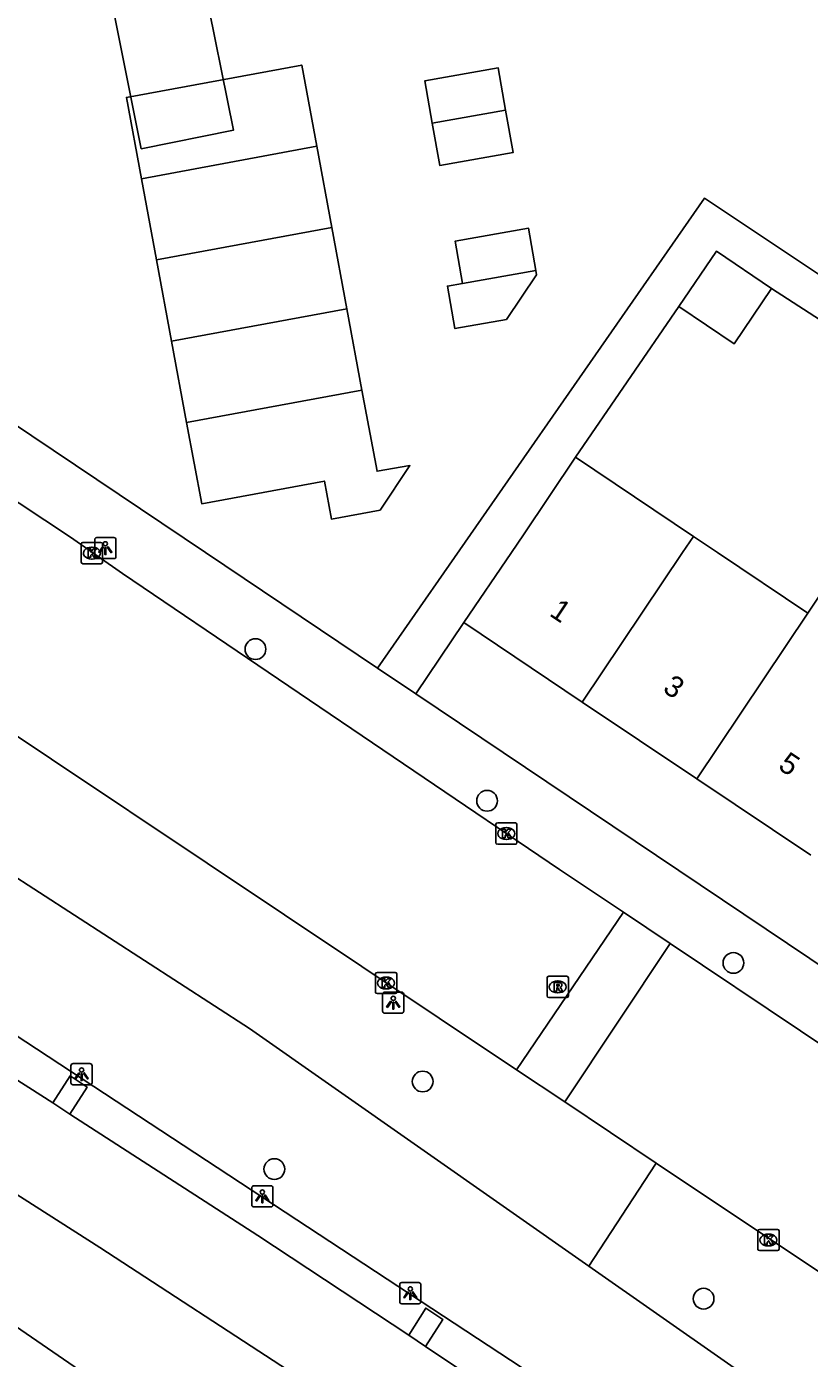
# Model space of a CAD drawing. Extents: x 158352 to 159489, y 383828 to 384597.
# Drawn here: x 158742.5 to 158779.4, y 383962 to 384024.8 of the extents above; entities that cross this region are included whole.
import ezdxf

# ---------------------------------------------------------------- set-up
doc = ezdxf.new("R2010")
doc.units = 0
for name, color, linetype in [('IMGEO_Berm_groen', 7, 'Continuous'), ('IMGEO_Boom', 7, 'Continuous'), ('IMGEO_Groenvoorziening', 7, 'Continuous'), ('IMGEO_Kolk', 7, 'Continuous'), ('IMGEO_Lichtpunt', 7, 'Continuous'), ('IMGEO_Pand', 7, 'Continuous'), ('IMGEO_Pand_nummerreeks', 7, 'Continuous'), ('IMGEO_Pand_vergunning_verleend', 7, 'Continuous'), ('IMGEO_Rijbaan_lokaal_open', 7, 'Continuous'), ('IMGEO_Rijbaan_regionaal_gesloten', 7, 'Continuous'), ('IMGEO_Rioolput', 7, 'Continuous'), ('IMGEO_Voetpad_open', 7, 'Continuous')]:
    doc.layers.add(name, color=color, linetype=linetype)

msp = doc.modelspace()

# ---------------------------------------------------------------- linework, layer by layer
at = {"layer": 'IMGEO_Berm_groen'}
for points in [[(158809.728, 383931.93), (158795.981, 383941.779), (158765.871, 383961.56), (158707.358, 384000), (158677.929, 384018.316), (158661.741, 384028.584), (158651.483, 384034.675), (158626.962, 384050.112), (158614.378, 384057.858), (158613.62, 384057.184)], [(158719.87, 383977.549), (158722.355, 383976.815), (158737.116, 383966.874), (158761.637, 383950.03), (158810.032, 383915.926), (158827.198, 383905.391), (158846.564, 383892.216), (158863.926, 383878.374), (158875.474, 383869.523), (158882.921, 383862.988), (158886.793, 383863.483)]]:
    msp.add_lwpolyline(points, dxfattribs=at)
at = {"layer": 'IMGEO_Boom'}
for centre in [(158753.304, 383995.442), (158764.219, 383988.293), (158775.829, 383980.648), (158761.186, 383975.058), (158754.195, 383970.929), (158774.424, 383964.819)]:
    msp.add_circle(centre, 0.489, dxfattribs=at)
at = {"layer": 'IMGEO_Groenvoorziening'}
for points in [[(158631.002, 384057.298), (158666.397, 384033.665), (158718.365, 384000), (158753.016, 383977.553), (158769.011, 383966.352)], [(158769.011, 383966.352), (158772.161, 383971.159), (158772.196, 383971.212)], [(158769.011, 383966.352), (158788.302, 383952.844), (158800.948, 383942.61), (158811, 383936.053)]]:
    msp.add_lwpolyline(points, dxfattribs=at)
at = {"layer": 'IMGEO_Kolk'}
for p, q in [((158745.095, 383999.546), (158745.095, 384000.398)), ((158745.17, 384000.472), (158746.022, 384000.472)), ((158745.583, 384000.252), (158745.608, 384000.252)), ((158746.096, 384000.398), (158746.096, 383999.546)), ((158746.022, 383999.472), (158745.17, 383999.472)), ((158745.606, 383999.692), (158745.581, 383999.692)), ((158764.628, 383986.323), (158764.628, 383987.175)), ((158764.703, 383987.249), (158765.555, 383987.249)), ((158765.116, 383987.029), (158765.141, 383987.029)), ((158765.629, 383987.175), (158765.629, 383986.323)), ((158765.555, 383986.249), (158764.703, 383986.249)), ((158765.139, 383986.469), (158765.114, 383986.469)), ((158758.959, 383979.277), (158758.959, 383980.129)), ((158759.034, 383980.203), (158759.886, 383980.203)), ((158759.447, 383979.983), (158759.472, 383979.983)), ((158759.96, 383980.129), (158759.96, 383979.277)), ((158759.47, 383979.423), (158759.445, 383979.423)), ((158759.886, 383979.203), (158759.034, 383979.203)), ((158776.977, 383967.158), (158776.977, 383968.01)), ((158777.052, 383968.084), (158777.904, 383968.084)), ((158777.978, 383968.01), (158777.978, 383967.158)), ((158777.465, 383967.864), (158777.49, 383967.864)), ((158777.904, 383967.084), (158777.052, 383967.084)), ((158777.488, 383967.304), (158777.463, 383967.304))]:
    msp.add_line(p, q, dxfattribs=at)
for points in [[(158745.095, 383999.546), (158745.095, 384000.398)], [(158745.17, 384000.472), (158746.022, 384000.472)], [(158745.416, 384000.172), (158745.539, 384000.172), (158745.539, 384000.021), (158745.669, 384000.172), (158745.833, 384000.172), (158745.687, 384000.021), (158745.84, 383999.772), (158745.688, 383999.772), (158745.603, 383999.936), (158745.539, 383999.869), (158745.539, 383999.772), (158745.416, 383999.772), (158745.416, 384000.172)], [(158746.096, 384000.398), (158746.096, 383999.546)], [(158746.022, 383999.472), (158745.17, 383999.472)], [(158764.628, 383986.323), (158764.628, 383987.175)], [(158764.703, 383987.249), (158765.555, 383987.249)], [(158764.949, 383986.949), (158765.072, 383986.949), (158765.072, 383986.798), (158765.202, 383986.949), (158765.366, 383986.949), (158765.22, 383986.798), (158765.373, 383986.549), (158765.221, 383986.549), (158765.136, 383986.713), (158765.072, 383986.646), (158765.072, 383986.549), (158764.949, 383986.549), (158764.949, 383986.949)], [(158765.629, 383987.175), (158765.629, 383986.323)], [(158765.555, 383986.249), (158764.703, 383986.249)], [(158758.959, 383979.277), (158758.959, 383980.129)], [(158759.034, 383980.203), (158759.886, 383980.203)], [(158759.28, 383979.903), (158759.403, 383979.903), (158759.403, 383979.752), (158759.533, 383979.903), (158759.697, 383979.903), (158759.551, 383979.752), (158759.704, 383979.503), (158759.552, 383979.503), (158759.467, 383979.667), (158759.403, 383979.6), (158759.403, 383979.503), (158759.28, 383979.503), (158759.28, 383979.903)], [(158759.96, 383980.129), (158759.96, 383979.277)], [(158759.886, 383979.203), (158759.034, 383979.203)], [(158776.977, 383967.158), (158776.977, 383968.01)], [(158777.052, 383968.084), (158777.904, 383968.084)], [(158777.978, 383968.01), (158777.978, 383967.158)], [(158777.298, 383967.784), (158777.421, 383967.784), (158777.421, 383967.633), (158777.551, 383967.784), (158777.715, 383967.784), (158777.569, 383967.633), (158777.722, 383967.384), (158777.57, 383967.384), (158777.485, 383967.548), (158777.421, 383967.481), (158777.421, 383967.384), (158777.298, 383967.384), (158777.298, 383967.784)], [(158777.904, 383967.084), (158777.052, 383967.084)]]:
    msp.add_lwpolyline(points, dxfattribs=at)
for centre, start, end in [((158745.172, 384000.396), 91.55205, 178.44795), ((158745.172, 384000.396), 91.55205, 178.44795), ((158746.02, 384000.396), 1.55205, 88.44795), ((158746.02, 384000.396), 1.55205, 88.44795), ((158745.172, 383999.548), 181.55205, 268.44795), ((158745.172, 383999.548), 181.55205, 268.44795), ((158746.02, 383999.548), 271.55205, 358.44795), ((158746.02, 383999.548), 271.55205, 358.44795), ((158764.705, 383987.173), 91.55205, 178.44795), ((158764.705, 383987.173), 91.55205, 178.44795), ((158765.553, 383987.173), 1.55205, 88.44795), ((158765.553, 383987.173), 1.55205, 88.44795), ((158764.705, 383986.325), 181.55205, 268.44795), ((158764.705, 383986.325), 181.55205, 268.44795), ((158765.553, 383986.325), 271.55205, 358.44795), ((158765.553, 383986.325), 271.55205, 358.44795), ((158759.036, 383980.127), 91.55205, 178.44795), ((158759.036, 383980.127), 91.55205, 178.44795), ((158759.884, 383980.127), 1.55205, 88.44795), ((158759.884, 383980.127), 1.55205, 88.44795), ((158759.036, 383979.279), 181.55205, 268.44795), ((158759.036, 383979.279), 181.55205, 268.44795), ((158759.884, 383979.279), 271.55205, 358.44795), ((158759.884, 383979.279), 271.55205, 358.44795), ((158777.054, 383968.008), 91.55205, 178.44795), ((158777.054, 383968.008), 91.55205, 178.44795), ((158777.902, 383968.008), 1.55205, 88.44795), ((158777.902, 383968.008), 1.55205, 88.44795), ((158777.054, 383967.16), 181.55205, 268.44795), ((158777.054, 383967.16), 181.55205, 268.44795), ((158777.902, 383967.16), 271.55205, 358.44795), ((158777.902, 383967.16), 271.55205, 358.44795)]:
    msp.add_arc(centre, 0.0765, start, end, dxfattribs=at)
for centre, major_axis, ratio, start_param, end_param in [((158745.582, 383999.972), (-0.387, 0.002), 0.722429, 4.712389, 7.853982), ((158745.607, 383999.972), (-0.39, 0.002), 0.717154, 1.570796, 4.712389), ((158765.115, 383986.749), (-0.387, 0.002), 0.722429, 4.712389, 7.853982), ((158765.14, 383986.749), (-0.39, 0.002), 0.717154, 1.570796, 4.712389), ((158759.446, 383979.703), (-0.387, 0.002), 0.722429, 4.712389, 7.853982), ((158759.471, 383979.703), (-0.39, 0.002), 0.717154, 1.570796, 4.712389), ((158777.464, 383967.584), (-0.387, 0.002), 0.722429, 4.712389, 7.853982), ((158777.489, 383967.584), (-0.39, 0.002), 0.717154, 1.570796, 4.712389)]:
    msp.add_ellipse(centre, major_axis=major_axis, ratio=ratio, start_param=start_param, end_param=end_param, dxfattribs=at)
at = {"layer": 'IMGEO_Lichtpunt'}
for p, q in [((158745.732, 384000.611), (158745.732, 383999.804)), ((158745.732, 384000.611), (158745.732, 383999.804)), ((158746.634, 384000.706), (158745.826, 384000.706)), ((158746.634, 384000.706), (158745.826, 384000.706)), ((158746.728, 383999.804), (158746.728, 384000.611)), ((158746.728, 383999.804), (158746.728, 384000.611)), ((158745.826, 383999.71), (158746.634, 383999.71)), ((158745.826, 383999.71), (158746.634, 383999.71)), ((158760.201, 383979.274), (158759.393, 383979.274)), ((158760.201, 383979.274), (158759.393, 383979.274)), ((158759.299, 383979.179), (158759.299, 383978.372)), ((158759.299, 383979.179), (158759.299, 383978.372)), ((158760.295, 383978.372), (158760.295, 383979.179)), ((158760.295, 383978.372), (158760.295, 383979.179)), ((158759.393, 383978.278), (158760.201, 383978.278)), ((158759.393, 383978.278), (158760.201, 383978.278)), ((158744.611, 383975.804), (158744.611, 383974.997)), ((158744.611, 383975.804), (158744.611, 383974.997)), ((158745.513, 383975.899), (158744.705, 383975.899)), ((158745.513, 383975.899), (158744.705, 383975.899)), ((158745.607, 383974.997), (158745.607, 383975.804)), ((158745.607, 383974.997), (158745.607, 383975.804)), ((158744.705, 383974.903), (158745.513, 383974.903)), ((158744.705, 383974.903), (158745.513, 383974.903)), ((158753.131, 383970.047), (158753.131, 383969.24)), ((158753.131, 383970.047), (158753.131, 383969.24)), ((158754.033, 383970.142), (158753.225, 383970.142)), ((158754.033, 383970.142), (158753.225, 383970.142)), ((158754.127, 383969.24), (158754.127, 383970.047)), ((158754.127, 383969.24), (158754.127, 383970.047)), ((158753.225, 383969.146), (158754.033, 383969.146)), ((158753.225, 383969.146), (158754.033, 383969.146)), ((158760.103, 383965.481), (158760.103, 383964.674)), ((158760.103, 383965.481), (158760.103, 383964.674)), ((158761.005, 383965.576), (158760.197, 383965.576)), ((158761.005, 383965.576), (158760.197, 383965.576)), ((158761.099, 383964.674), (158761.099, 383965.481)), ((158761.099, 383964.674), (158761.099, 383965.481)), ((158760.197, 383964.58), (158761.005, 383964.58)), ((158760.197, 383964.58), (158761.005, 383964.58))]:
    msp.add_line(p, q, dxfattribs=at)
for points in [[(158746.106, 384000.275), (158746.145, 384000.247), (158745.957, 383999.985), (158745.919, 384000.012), (158746.106, 384000.275)], [(158746.208, 384000.227), (158746.255, 384000.227), (158746.255, 383999.905), (158746.208, 383999.905), (158746.208, 384000.227)], [(158746.318, 384000.247), (158746.356, 384000.274), (158746.543, 384000.012), (158746.504, 383999.984), (158746.318, 384000.247)], [(158759.673, 383978.843), (158759.712, 383978.815), (158759.524, 383978.553), (158759.486, 383978.58), (158759.673, 383978.843)], [(158759.775, 383978.795), (158759.822, 383978.795), (158759.822, 383978.473), (158759.775, 383978.473), (158759.775, 383978.795)], [(158759.885, 383978.815), (158759.923, 383978.842), (158760.11, 383978.58), (158760.071, 383978.552), (158759.885, 383978.815)], [(158744.985, 383975.468), (158745.024, 383975.44), (158744.836, 383975.178), (158744.798, 383975.205), (158744.985, 383975.468)], [(158745.087, 383975.42), (158745.134, 383975.42), (158745.134, 383975.098), (158745.087, 383975.098), (158745.087, 383975.42)], [(158745.197, 383975.44), (158745.235, 383975.467), (158745.422, 383975.205), (158745.383, 383975.177), (158745.197, 383975.44)], [(158753.505, 383969.711), (158753.544, 383969.683), (158753.356, 383969.421), (158753.318, 383969.448), (158753.505, 383969.711)], [(158753.607, 383969.663), (158753.654, 383969.663), (158753.654, 383969.341), (158753.607, 383969.341), (158753.607, 383969.663)], [(158753.717, 383969.683), (158753.755, 383969.71), (158753.942, 383969.448), (158753.903, 383969.42), (158753.717, 383969.683)], [(158760.477, 383965.145), (158760.516, 383965.117), (158760.328, 383964.855), (158760.29, 383964.882), (158760.477, 383965.145)], [(158760.579, 383965.097), (158760.626, 383965.097), (158760.626, 383964.775), (158760.579, 383964.775), (158760.579, 383965.097)], [(158760.689, 383965.117), (158760.727, 383965.144), (158760.914, 383964.882), (158760.875, 383964.854), (158760.689, 383965.117)]]:
    msp.add_lwpolyline(points, dxfattribs=at)
for centre in [(158746.231, 384000.409), (158759.798, 383978.977), (158745.11, 383975.602), (158753.63, 383969.845), (158760.602, 383965.279)]:
    msp.add_circle(centre, 0.0994, dxfattribs=at)
for centre, start, end in [((158745.826, 384000.611), 90, 180), ((158745.826, 384000.611), 90, 180), ((158746.634, 384000.611), 0, 90), ((158746.634, 384000.611), 0, 90), ((158745.826, 383999.804), 180, 270), ((158745.826, 383999.804), 180, 270), ((158746.634, 383999.804), 270, 0), ((158746.634, 383999.804), 270, 360), ((158759.393, 383979.179), 90, 180), ((158759.393, 383979.179), 90, 180), ((158760.201, 383979.179), 0, 90), ((158760.201, 383979.179), 0, 90), ((158759.393, 383978.372), 180, 270), ((158759.393, 383978.372), 180, 270), ((158760.201, 383978.372), 270, 0), ((158760.201, 383978.372), 270, 360), ((158744.705, 383975.804), 90, 180), ((158744.705, 383975.804), 90, 180), ((158745.513, 383975.804), 0, 90), ((158745.513, 383975.804), 0, 90), ((158744.705, 383974.997), 180, 270), ((158744.705, 383974.997), 180, 270), ((158745.513, 383974.997), 270, 0), ((158745.513, 383974.997), 270, 360), ((158753.225, 383970.047), 90, 180), ((158753.225, 383970.047), 90, 180), ((158754.033, 383970.047), 0, 90), ((158754.033, 383970.047), 0, 90), ((158753.225, 383969.24), 180, 270), ((158753.225, 383969.24), 180, 270), ((158754.033, 383969.24), 270, 0), ((158754.033, 383969.24), 270, 360), ((158760.197, 383965.481), 90, 180), ((158760.197, 383965.481), 90, 180), ((158761.005, 383965.481), 0, 90), ((158761.005, 383965.481), 0, 90), ((158760.197, 383964.674), 180, 270), ((158760.197, 383964.674), 180, 270), ((158761.005, 383964.674), 270, 0), ((158761.005, 383964.674), 270, 360)]:
    msp.add_arc(centre, 0.0946, start, end, dxfattribs=at)
at = {"layer": 'IMGEO_Pand'}
for points in [[(158750.844, 384026.999), (158752.268, 384019.911), (158747.924, 384019.038), (158746.5, 384026.126), (158750.844, 384026.999)], [(158777.63, 384012.439), (158775.036, 384014.208), (158773.264, 384011.602)], [(158777.63, 384012.439), (158775.86, 384009.837), (158773.264, 384011.602)], [(158763.122, 383996.693), (158765.366, 384000), (158765.93, 384000.831), (158768.379, 384004.492)], [(158768.379, 384004.492), (158773.943, 384000.76)], [(158773.943, 384000.76), (158773.433, 384000), (158768.703, 383992.949)], [(158773.943, 384000.76), (158775.075, 384000), (158779.341, 383997.139)], [(158779.341, 383997.139), (158780.455, 383998.799), (158785.826, 383995.196), (158784.712, 383993.535)], [(158779.341, 383997.139), (158774.102, 383989.328)], [(158763.122, 383996.693), (158768.703, 383992.949)], [(158768.703, 383992.949), (158774.102, 383989.328)], [(158774.102, 383989.328), (158779.474, 383985.725)]]:
    msp.add_lwpolyline(points, dxfattribs=at)
at = {"layer": 'IMGEO_Pand_vergunning_verleend'}
for points in [[(158747.932, 384017.622), (158747.223, 384021.453), (158755.487, 384022.983), (158756.197, 384019.152)], [(158761.639, 384020.244), (158761.289, 384022.238), (158764.743, 384022.844), (158765.093, 384020.85)], [(158761.639, 384020.244), (158765.093, 384020.85)], [(158765.093, 384020.85), (158765.443, 384018.856), (158761.989, 384018.25), (158761.639, 384020.244)], [(158747.932, 384017.622), (158756.197, 384019.152)], [(158756.197, 384019.152), (158756.906, 384015.321)], [(158748.642, 384013.791), (158747.932, 384017.622)], [(158756.906, 384015.321), (158748.642, 384013.791)], [(158756.906, 384015.321), (158757.616, 384011.49)], [(158763.069, 384012.688), (158762.719, 384014.683), (158766.174, 384015.289), (158766.524, 384013.295)], [(158749.351, 384009.959), (158748.642, 384013.791)], [(158766.524, 384013.295), (158766.552, 384013.097), (158765.13, 384010.979), (158762.702, 384010.553), (158762.35, 384012.562), (158763.069, 384012.688)], [(158763.069, 384012.688), (158766.524, 384013.295)], [(158749.351, 384009.959), (158757.616, 384011.49)], [(158757.616, 384011.49), (158758.325, 384007.659)], [(158750.061, 384006.128), (158749.351, 384009.959)], [(158758.325, 384007.659), (158750.061, 384006.128)], [(158758.325, 384007.659), (158759.035, 384003.828), (158760.586, 384004.095), (158759.18, 384001.993), (158756.88, 384001.577), (158756.555, 384003.369), (158750.771, 384002.297), (158750.061, 384006.128)]]:
    msp.add_lwpolyline(points, dxfattribs=at)
at = {"layer": 'IMGEO_Rijbaan_lokaal_open'}
for points in [[(158715.596, 384019.935), (158744.584, 384000.725), (158747.04, 383999.013), (158767.638, 383985.057), (158770.642, 383983.042)], [(158765.611, 383975.61), (158729.099, 384000), (158710.634, 384012.378)], [(158765.611, 383975.61), (158770.642, 383983.042)], [(158770.642, 383983.042), (158772.851, 383981.561)], [(158772.851, 383981.561), (158767.881, 383974.094)], [(158797.412, 383965.088), (158772.851, 383981.561)], [(158767.881, 383974.094), (158765.611, 383975.61)], [(158743.756, 383974.053), (158744.565, 383975.319), (158745.367, 383974.792), (158744.558, 383973.512)], [(158772.196, 383971.212), (158767.881, 383974.094)], [(158815.119, 383942.928), (158807.716, 383947.485), (158772.196, 383971.212)], [(158760.526, 383963.092), (158761.33, 383964.373), (158762.131, 383963.844), (158761.32, 383962.566)]]:
    msp.add_lwpolyline(points, dxfattribs=at)
at = {"layer": 'IMGEO_Rijbaan_regionaal_gesloten'}
for points in [[(158809.311, 383924.969), (158764.39, 383955.088), (158755.227, 383961.2), (158745.974, 383967.224), (158723.089, 383981.844), (158660.628, 384021.748)], [(158727.655, 383984.329), (158743.756, 383974.053)], [(158744.558, 383973.512), (158743.756, 383974.053)], [(158744.558, 383973.512), (158753.414, 383967.794), (158760.526, 383963.092)], [(158761.32, 383962.566), (158760.526, 383963.092)], [(158761.32, 383962.566), (158777.216, 383951.947)]]:
    msp.add_lwpolyline(points, dxfattribs=at)
at = {"layer": 'IMGEO_Rioolput'}
for p, q in [((158767.049, 383979.094), (158767.049, 383979.946)), ((158767.124, 383980.02), (158767.976, 383980.02)), ((158768.05, 383979.946), (158768.05, 383979.094)), ((158767.537, 383979.8), (158767.562, 383979.8)), ((158767.976, 383979.02), (158767.124, 383979.02)), ((158767.56, 383979.24), (158767.535, 383979.24))]:
    msp.add_line(p, q, dxfattribs=at)
for points in [[(158767.049, 383979.094), (158767.049, 383979.946)], [(158767.124, 383980.02), (158767.976, 383980.02)], [(158768.05, 383979.946), (158768.05, 383979.094)], [(158767.638, 383979.718), (158767.386, 383979.72), (158767.386, 383979.32)], [(158767.386, 383979.32), (158767.51, 383979.32), (158767.51, 383979.482), (158767.521, 383979.482)], [(158767.564, 383979.639), (158767.51, 383979.639), (158767.51, 383979.558)], [(158767.51, 383979.558), (158767.562, 383979.558)], [(158767.568, 383979.453), (158767.639, 383979.32), (158767.779, 383979.32), (158767.714, 383979.446)], [(158767.976, 383979.02), (158767.124, 383979.02)]]:
    msp.add_lwpolyline(points, dxfattribs=at)
for centre, radius, start, end in [((158767.126, 383979.944), 0.0765, 91.55205, 178.44795), ((158767.126, 383979.944), 0.0765, 91.55205, 178.44795), ((158767.974, 383979.944), 0.0765, 1.55205, 88.44795), ((158767.974, 383979.944), 0.0765, 1.55205, 88.44795), ((158767.52, 383979.429), 0.0533, 26.02933, 88.69889), ((158767.546, 383979.747), 0.19, 274.7715, 282.96867), ((158767.57, 383979.543), 0.0964, 77.00612, 93.18647), ((158767.584, 383979.6), 0.0378, 276.66336, 79.67722), ((158767.637, 383979.608), 0.109, 350.36119, 89.41601), ((158767.635, 383979.608), 0.112, 277.58423, 350.98172), ((158767.619, 383979.393), 0.108, 29.51342, 73.79051), ((158767.126, 383979.096), 0.0765, 181.55205, 268.44795), ((158767.126, 383979.096), 0.0765, 181.55205, 268.44795), ((158767.974, 383979.096), 0.0765, 271.55205, 358.44795), ((158767.974, 383979.096), 0.0765, 271.55205, 358.44795)]:
    msp.add_arc(centre, radius, start, end, dxfattribs=at)
for centre, major_axis, ratio, start_param, end_param in [((158767.536, 383979.52), (-0.387, 0.002), 0.722429, 4.712389, 7.853982), ((158767.561, 383979.52), (-0.39, 0.002), 0.717154, 1.570796, 4.712389)]:
    msp.add_ellipse(centre, major_axis=major_axis, ratio=ratio, start_param=start_param, end_param=end_param, dxfattribs=at)
at = {"layer": 'IMGEO_Voetpad_open'}
for points in [[(158706.944, 384029.577), (158750.948, 384000), (158759.062, 383994.546)], [(158759.062, 383994.546), (158774.468, 384016.71), (158783.889, 384010.422)], [(158783.209, 384008.829), (158777.63, 384012.439)], [(158773.264, 384011.602), (158768.379, 384004.492)], [(158760.865, 383993.334), (158763.122, 383996.693)], [(158759.062, 383994.546), (158760.865, 383993.334)], [(158800.049, 383966.997), (158760.865, 383993.334)]]:
    msp.add_lwpolyline(points, dxfattribs=at)

# ---------------------------------------------------------------- texts
at = {"layer": 'IMGEO_Pand_nummerreeks'}
for s, rotation, p in [('1', 326.14724, (158767.109, 383997.053)), ('3', 326.14724, (158772.449, 383993.47)), ('5', 326.14965, (158777.885, 383989.824))]:
    msp.add_text(s, height=1, rotation=rotation, dxfattribs=at).set_placement(p)

doc.saveas('drawing.dxf')
